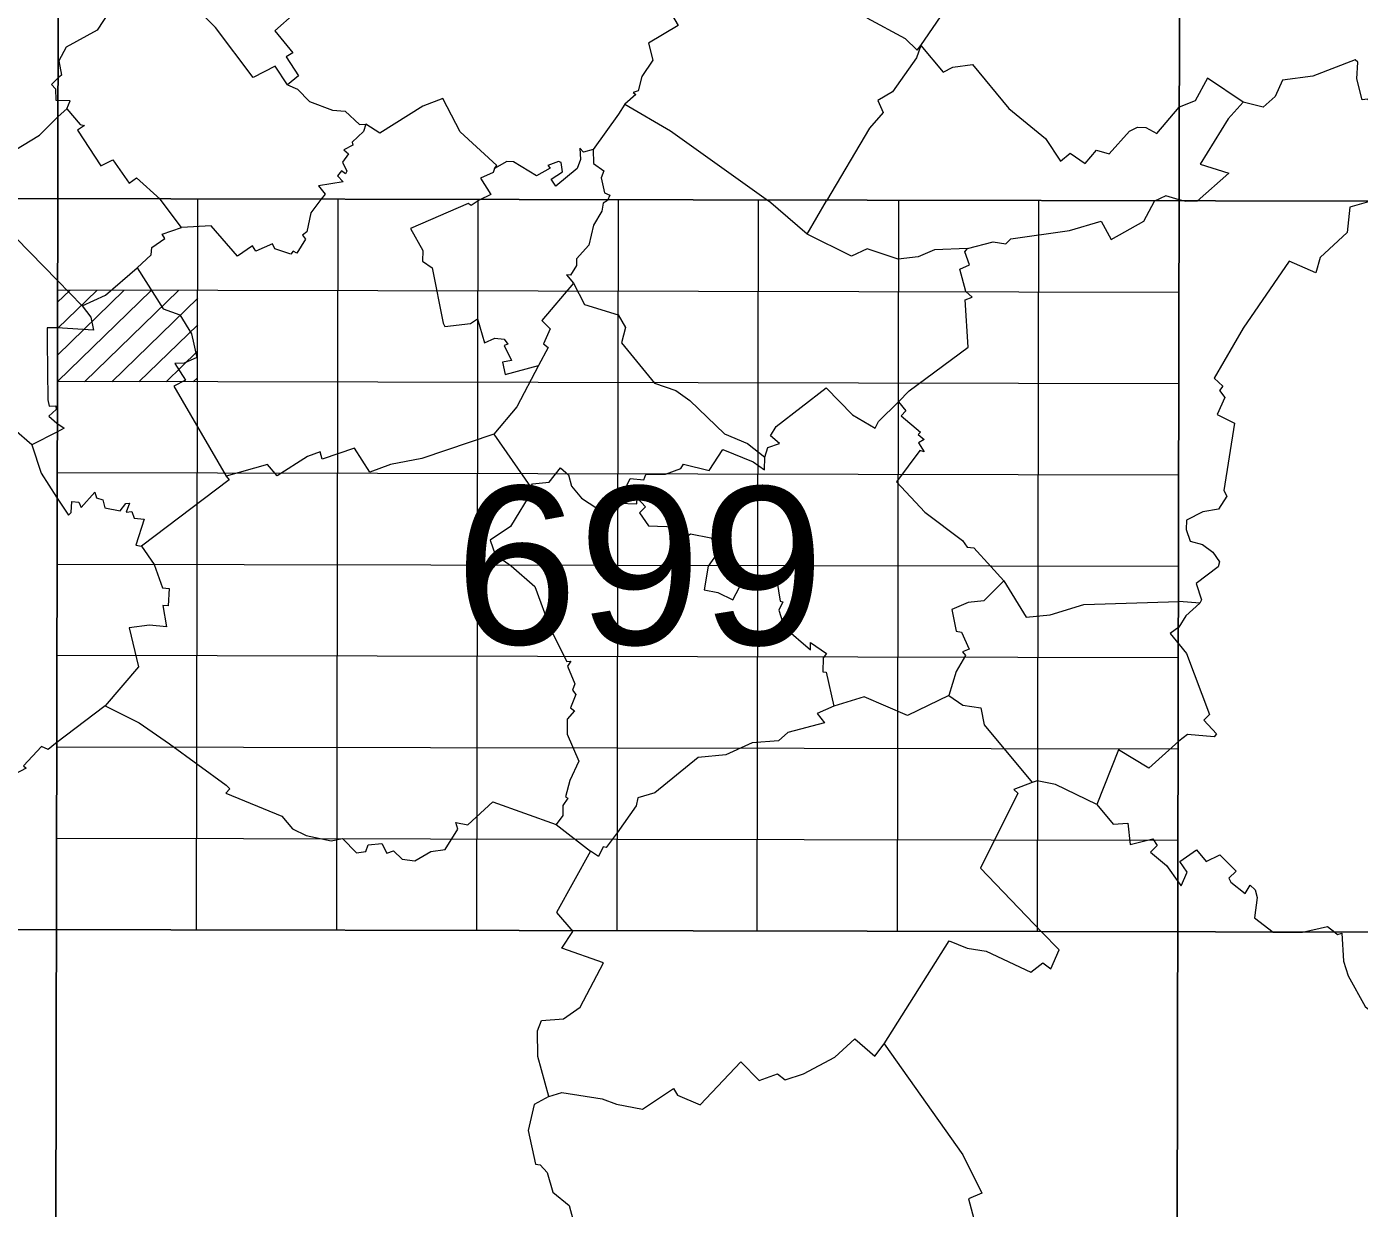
# Model space of a CAD drawing. Extents: x 483840 to 488445, y 4386047 to 4389027.
# Drawn here: x 488113.7 to 488278.3, y 4387929.6 to 4388075.6 of the extents above; entities that cross this region are included whole.
import ezdxf
from ezdxf.enums import TextEntityAlignment as Align

# ---------------------------------------------------------------- set-up
doc = ezdxf.new("R2010")
doc.units = 0
doc.header["$LTSCALE"] = 4
doc.linetypes.add('DOTTED', pattern=[1.5, 0.3, -1.2])
for name, color, linetype, lineweight in [('1', 7, 'Continuous', 13), ('2', 7, 'DOTTED', 13), ('3', 7, 'Continuous', 25)]:
    doc.layers.add(name, color=color, linetype=linetype, lineweight=lineweight)

msp = doc.modelspace()

# ---------------------------------------------------------------- linework, layer by layer
at = {"layer": '1', "lineweight": 25}
for p, q in [((488116.81, 4387693.08), (488117.86, 4388235.03)), ((488255.37, 4387692.81), (488256.42, 4388234.76)), ((487840.39, 4388054.9), (488394.63, 4388053.84)), ((487840.22, 4387964.58), (488394.46, 4387963.51))]:
    msp.add_line(p, q, dxfattribs=at)
at = {"layer": '1'}
for p, q in [((488134.66, 4387964), (488134.83, 4388054.32)), ((488151.98, 4387963.96), (488152.16, 4388054.29)), ((488169.3, 4387963.93), (488169.47, 4388054.25)), ((488186.62, 4387963.9), (488186.8, 4388054.22)), ((488203.94, 4387963.86), (488204.11, 4388054.19)), ((488221.26, 4387963.83), (488221.44, 4388054.15)), ((488238.58, 4387963.8), (488238.75, 4388054.12)), ((488117.47, 4388031.77), (488129.07, 4388043.03)), ((488117.48, 4388038.32), (488122.35, 4388043.05)), ((488117.48, 4388035.05), (488125.7, 4388043.04)), ((488256.06, 4388042.8), (488117.49, 4388043.07)), ((488117.49, 4388041.6), (488118.99, 4388043.05)), ((488120.84, 4388031.76), (488132.43, 4388043.03)), ((488124.19, 4388031.76), (488134.81, 4388042.07)), ((488127.55, 4388031.75), (488134.81, 4388038.8)), ((488130.91, 4388031.74), (488134.8, 4388035.53)), ((488256.04, 4388031.51), (488117.47, 4388031.77)), ((488134.26, 4388031.74), (488134.8, 4388032.25)), ((488256.01, 4388020.22), (488117.45, 4388020.49)), ((488255.99, 4388008.92), (488117.43, 4388009.19)), ((488255.97, 4387997.64), (488117.41, 4387997.91)), ((488255.95, 4387986.34), (488117.38, 4387986.61)), ((488255.93, 4387975.06), (488117.36, 4387975.32))]:
    msp.add_line(p, q, dxfattribs=at)
at = {"layer": '3', "lineweight": 13}
for p, q in [((488118.62, 4388065.5), (488117.55, 4388064.55)), ((488186.81, 4388064.83), (488183.68, 4388060.46)), ((488132.79, 4388050.82), (488130.17, 4388054.33)), ((488210.13, 4388050), (488205.35, 4388054.12)), ((488256.88, 4388054.05), (488256.07, 4388054.24)), ((488258.28, 4388054.06), (488256.88, 4388054.05)), ((488117.47, 4388044.28), (488120.53, 4388041.15)), ((488117.4, 4388025.51), (488114.31, 4388023.95)), ((488171.39, 4388025.26), (488175.92, 4388018.75)), ((488186.82, 4388016.75), (488186.71, 4388016.02)), ((488232.8, 4388008.93), (488234.39, 4388007.17)), ((488267.69, 4387963.74), (488271.33, 4387963.74))]:
    msp.add_line(p, q, dxfattribs=at)
for points in [[(488224.16, 4388073.31), (488232.08, 4388084.89), (488236.77, 4388089.94), (488243.11, 4388098.16), (488243.61, 4388098.08), (488244.5, 4388099.24)], [(488203.15, 4388093.53), (488204.09, 4388091.47), (488204.34, 4388088.81), (488205.76, 4388086.61), (488207.08, 4388086.98), (488207.24, 4388087.92), (488208.61, 4388087.09), (488208.37, 4388086.66), (488211.89, 4388084.4), (488213.38, 4388082.97), (488213.26, 4388081.36), (488211.98, 4388079.63), (488217.83, 4388077.1), (488217.47, 4388076.74), (488222.21, 4388074.18), (488223.72, 4388072.75), (488224.16, 4388073.31)], [(488194.89, 4388088.35), (488193.48, 4388087.75), (488192.38, 4388086.67), (488191.48, 4388084.47), (488192.27, 4388083.04), (488191.54, 4388080.29), (488194.16, 4388075.76), (488190.51, 4388073.6), (488191.05, 4388071.48), (488189.68, 4388069.49), (488189.21, 4388067.7), (488188.63, 4388067.51), (488188.94, 4388067.24), (488187.57, 4388066.06), (488186.81, 4388064.83)], [(488146.74, 4388085.23), (488147.74, 4388083.91), (488147.34, 4388083.64), (488148.25, 4388082.05), (488148.74, 4388080.16), (488148.38, 4388080.07), (488148.66, 4388079.24), (488146.48, 4388078.1), (488146.87, 4388077.34), (488144.33, 4388075.1), (488146.55, 4388072.39), (488145.73, 4388071.9), (488147.27, 4388069.55), (488145.91, 4388068.43)], [(488132.89, 4388079.04), (488131.89, 4388077.49), (488129.04, 4388079.3), (488128.21, 4388079.16), (488127.25, 4388079.67), (488127.13, 4388080.23), (488125.34, 4388079.76), (488122.37, 4388075.21), (488118.57, 4388073.12), (488117.67, 4388071.41), (488117.98, 4388069.64), (488117.58, 4388069.33)], [(488145.91, 4388068.43), (488144.36, 4388070.76), (488141.65, 4388069.34), (488137.02, 4388075.54), (488133.76, 4388078.8), (488132.89, 4388079.04)], [(488224.16, 4388073.31), (488223.62, 4388071.78), (488220.66, 4388067.59), (488218.85, 4388066.5), (488219.52, 4388065.02), (488217.81, 4388063.09), (488212.48, 4388054.11)], [(488224.16, 4388073.31), (488226.93, 4388070.01), (488228.11, 4388070.62), (488230.53, 4388070.98), (488235.04, 4388065.51), (488239.54, 4388061.81), (488241.4, 4388059.01), (488242.59, 4388059.99), (488244.45, 4388058.74), (488245.86, 4388060.38), (488247.43, 4388059.94), (488249.92, 4388062.71), (488250.91, 4388063.21), (488251.95, 4388063.16), (488253.33, 4388062.43), (488256.07, 4388065.68)], [(488288.55, 4388073.59), (488288.77, 4388072.53), (488288.24, 4388070.83), (488287.22, 4388070.33), (488284.97, 4388070.3), (488284.24, 4388069.6), (488283.36, 4388066.16), (488283.52, 4388063.73), (488280.6, 4388065.33), (488279.34, 4388066.69), (488278.69, 4388066.6), (488278.04, 4388069.18), (488278.13, 4388071.25), (488277.8, 4388071.55), (488272.59, 4388069.5), (488268.84, 4388069.02), (488267.93, 4388067.01), (488266.45, 4388065.68), (488263.99, 4388066.32)], [(488117.58, 4388069.33), (488116.75, 4388068.49), (488117.24, 4388067.95), (488117.29, 4388066.54), (488117.56, 4388066.5)], [(488263.99, 4388066.32), (488259.59, 4388069.27), (488258.07, 4388066.48), (488256.07, 4388065.68)], [(488145.91, 4388068.43), (488147.15, 4388067.91), (488148.61, 4388066.37), (488151.45, 4388065.3), (488153.03, 4388065.2), (488154.8, 4388063.56), (488155.59, 4388063.57)], [(488118.62, 4388065.5), (488119.07, 4388066.47), (488117.56, 4388066.5)], [(488171.48, 4388058.11), (488171.75, 4388058.48), (488167.24, 4388062.63), (488165.08, 4388066.76), (488162.63, 4388065.79), (488157.3, 4388062.49), (488155.59, 4388063.57)], [(488187.57, 4388066.06), (488193.23, 4388062.78), (488205.35, 4388054.12)], [(488263.99, 4388066.32), (488262.12, 4388064.23), (488258.65, 4388058.66), (488262.23, 4388057.55), (488258.28, 4388054.06)], [(488105.62, 4388057.01), (488108.78, 4388059.1), (488111.28, 4388059.81), (488115.25, 4388062.24), (488117.55, 4388064.55)], [(488118.62, 4388065.5), (488120.3, 4388063.54), (488120.83, 4388063.43), (488119.96, 4388062.86), (488122.82, 4388058.43), (488124.32, 4388059.18), (488126.35, 4388056.3), (488127.23, 4388056.95), (488130.17, 4388054.33)], [(488155.59, 4388063.57), (488155.3, 4388062.66), (488153.91, 4388061.36), (488153.98, 4388061.01), (488152.87, 4388060.4), (488153.43, 4388059.91), (488152.68, 4388058.88), (488153.23, 4388057.77), (488153.09, 4388057.45), (488152.57, 4388057.82), (488152.08, 4388057.21), (488152.8, 4388056.46), (488149.74, 4388055.97), (488150.55, 4388054.95), (488150.02, 4388054.26)], [(488183.68, 4388060.46), (488182.49, 4388060.14), (488182.04, 4388060.6), (488182.11, 4388059.22), (488181.69, 4388058.11), (488179.07, 4388055.92), (488178.5, 4388056.78), (488179.9, 4388057.69), (488179.71, 4388058.84), (488179.4, 4388058.99), (488178.08, 4388058.46), (488178.37, 4388058.14), (488176.67, 4388057.2), (488173.84, 4388058.94), (488173.01, 4388058.96), (488171.48, 4388058.11)], [(488183.68, 4388060.46), (488183.71, 4388058.72), (488184.97, 4388057.82), (488184.67, 4388056.97), (488185.08, 4388055.09), (488185.74, 4388054.82), (488185.45, 4388054.15)], [(488171.48, 4388058.11), (488171.33, 4388057.61), (488169.77, 4388056.93), (488171.03, 4388054.88), (488169.58, 4388054.2)], [(488107.11, 4388054.42), (488109.86, 4388050.8), (488110.66, 4388051.29), (488117.47, 4388044.28)], [(488150.02, 4388054.26), (488148.79, 4388052.64), (488148.31, 4388050.3), (488147.76, 4388049.87), (488148.11, 4388049.39), (488147.05, 4388047.65), (488146.6, 4388047.89), (488146.3, 4388047.54), (488144.32, 4388048.17), (488144.07, 4388048.78), (488141.99, 4388047.89), (488141.56, 4388048.55), (488139.71, 4388047.28), (488136.46, 4388051.02), (488132.79, 4388050.82)], [(488169.58, 4388054.2), (488168.61, 4388053.52), (488168.24, 4388053.77), (488161.12, 4388050.7), (488162.62, 4388047.96), (488162.6, 4388046.67), (488163.79, 4388045.83), (488165.14, 4388038.99), (488165.35, 4388038.59), (488168.52, 4388038.96), (488169.39, 4388039.53), (488170.26, 4388036.57), (488171.51, 4388037.15), (488172.67, 4388037.03), (488173.11, 4388036.39), (488172.68, 4388036.24), (488173.6, 4388034.39), (488172.46, 4388034.16), (488172.78, 4388032.66), (488176.93, 4388033.77)], [(488185.45, 4388054.15), (488184.91, 4388053.81), (488184.74, 4388052.83), (488183.71, 4388051.12), (488183.12, 4388048.62), (488181.62, 4388046.96), (488181.6, 4388046.13), (488180.87, 4388044.92), (488180.36, 4388044.97), (488181.26, 4388043.92)], [(488229.93, 4388048.24), (488225.84, 4388048.06), (488223.81, 4388047.18), (488221.37, 4388046.92), (488217.51, 4388048.17), (488215.6, 4388047.28), (488210.13, 4388050), (488212.48, 4388054.11)], [(488229.93, 4388048.24), (488233.08, 4388049.05), (488234.65, 4388048.81), (488235.28, 4388049.42), (488242.51, 4388050.44), (488246.42, 4388051.58), (488247.67, 4388049.32), (488251.69, 4388051.58), (488253.01, 4388054.06)], [(488256.07, 4388054.24), (488254.42, 4388054.73), (488253.01, 4388054.06)], [(488279.74, 4388054.07), (488277.15, 4388053.33), (488276.81, 4388050.18), (488273.51, 4388047.1), (488272.95, 4388045.22), (488269.67, 4388046.65), (488263.99, 4388038.38), (488260.4, 4388032.18), (488261.46, 4388031.23), (488261.06, 4388030.69), (488261.7, 4388029.79), (488260.78, 4388027.72), (488262.93, 4388026.65), (488261.59, 4388018.33), (488261.98, 4388017.63), (488260.94, 4388015.99), (488258.99, 4388015.69), (488256.96, 4388014.65), (488256.92, 4388013.5), (488257.42, 4388012.07), (488258.95, 4388011.64), (488260.25, 4388010.69), (488261.06, 4388009.51), (488260.9, 4388008.89)], [(488127.31, 4388045.83), (488129.07, 4388047.45), (488129.14, 4388048.33), (488130.76, 4388049.45), (488130.42, 4388050.01), (488132.79, 4388050.82)], [(488221.38, 4388029.27), (488222.72, 4388030.64), (488229.99, 4388036.01), (488229.63, 4388041.89), (488230.5, 4388042.21), (488229.73, 4388042.92), (488228.96, 4388045.65), (488230.18, 4388046.19), (488229.59, 4388047.79), (488229.93, 4388048.24)], [(488120.53, 4388041.15), (488123.42, 4388042.44), (488127.31, 4388045.83)], [(488127.31, 4388045.83), (488130.56, 4388040.76), (488132.6, 4388040.01), (488134.04, 4388037.68), (488134.72, 4388034.76), (488133.15, 4388034.06), (488131.99, 4388034.01), (488133.29, 4388031.97), (488131.84, 4388031.22), (488138.33, 4388020.09)], [(488181.26, 4388043.92), (488177.31, 4388039.33), (488178.34, 4388038.31), (488177.52, 4388036.43), (488178.12, 4388035.99), (488176.93, 4388033.77)], [(488181.26, 4388043.92), (488182.6, 4388041.29), (488186.76, 4388040.03)], [(488120.53, 4388041.15), (488121.62, 4388039.75), (488121.92, 4388038.12), (488117.45, 4388038.41)], [(488186.76, 4388040.03), (488187.67, 4388038.48), (488187.18, 4388036.57), (488191.23, 4388031.59), (488193.87, 4388030.66), (488195.61, 4388029.44), (488199.89, 4388025.3), (488202.73, 4388024.11), (488204.88, 4388022.42)], [(488117.45, 4388038.41), (488116.21, 4388038.43), (488116.2, 4388036.77), (488116.29, 4388029.54), (488116.47, 4388028.73), (488117.26, 4388028.78), (488117.33, 4388028.33), (488116.43, 4388027.49), (488117.4, 4388026.64)], [(488176.93, 4388033.77), (488174.22, 4388028.65), (488171.39, 4388025.26)], [(488204.88, 4388022.42), (488205.25, 4388023.64), (488206.68, 4388024.12), (488205.6, 4388025.06), (488206.3, 4388026.21), (488212.47, 4388031.02), (488215.71, 4388027.66), (488218.52, 4388026), (488218.92, 4388026.86), (488221.38, 4388029.27)], [(488221.38, 4388029.27), (488222.3, 4388028.15), (488221.74, 4388027.56), (488224.13, 4388025.52), (488223.82, 4388025.23), (488224.58, 4388024.63), (488223.88, 4388024.2), (488224.55, 4388023.11), (488224.05, 4388023.25), (488221.14, 4388019.37), (488224.66, 4388015.62), (488229.3, 4388012.13), (488229.9, 4388011.32), (488230.71, 4388011.25), (488232.8, 4388008.93)], [(488117.4, 4388026.64), (488118.31, 4388026), (488117.4, 4388025.51)], [(488114.31, 4388023.95), (488112.13, 4388025.87), (488110.71, 4388025.43)], [(488171.39, 4388025.26), (488162.51, 4388022.26), (488158.61, 4388021.55), (488156.06, 4388020.57), (488154.2, 4388023.55), (488150.2, 4388022.17), (488149.96, 4388023.09), (488148.38, 4388022.53), (488144.63, 4388020.13), (488143.43, 4388021.54), (488138.33, 4388020.09)], [(488114.31, 4388023.95), (488115.45, 4388020.46), (488117.36, 4388017.48)], [(488186.82, 4388016.75), (488188.25, 4388019.79), (488189.95, 4388019.63), (488190.16, 4388020.29), (488192.6, 4388020.32), (488194.52, 4388021.02), (488194.83, 4388021.57), (488198.01, 4388020.79), (488199.7, 4388023.38), (488203.42, 4388021.84), (488204.83, 4388020.87), (488204.88, 4388022.42)], [(488175.92, 4388018.75), (488176.16, 4388019.13), (488178.22, 4388019.35), (488179.65, 4388021.1), (488180.63, 4388020.24), (488181.01, 4388018.86), (488182.22, 4388017.35), (488185.06, 4388015.52), (488186.71, 4388016.02)], [(488138.33, 4388020.09), (488138.71, 4388019.65), (488127.85, 4388011.42), (488129.44, 4388009.16)], [(488117.36, 4388017.48), (488118.83, 4388015.27), (488119.18, 4388015.58), (488119.27, 4388016.97), (488120.13, 4388016.88), (488120.4, 4388016.2), (488122.08, 4388018.1), (488122.29, 4388017.4), (488123.08, 4388017.17), (488123.32, 4388016.19), (488125.21, 4388015.82), (488125.92, 4388016.71), (488126.4, 4388016.76), (488125.96, 4388015.66), (488126.69, 4388015.71), (488126.94, 4388014.89), (488128.18, 4388014.76), (488127.16, 4388011.57), (488127.85, 4388011.42)], [(488175.92, 4388018.75), (488176.23, 4388018.4), (488173.44, 4388013.85), (488170.93, 4388012.18), (488171.58, 4388010.4), (488173.54, 4388009.02)], [(488186.82, 4388016.75), (488189.06, 4388016.67), (488189.09, 4388017.42), (488190.15, 4388016.31), (488189.4, 4388015.54), (488190.5, 4388013.97), (488193.89, 4388013.81), (488195.23, 4388012.63), (488195.68, 4388012.98), (488198.19, 4388012.45), (488199.37, 4388011.07), (488197.86, 4388008.97)], [(488129.44, 4388009.16), (488130.44, 4388006.28), (488131.28, 4388006.22), (488131.14, 4388004.07), (488130.51, 4388004.1), (488130.95, 4388001.47), (488128.84, 4388001.67), (488126.34, 4388001.34), (488127.5, 4387996.51), (488123.37, 4387991.71), (488117.24, 4387987.06)], [(488173.54, 4388009.02), (488176.47, 4388006.47), (488178.39, 4388001.19), (488180.4, 4387997.2), (488180.9, 4387997.22), (488180.5, 4387996.61), (488181.39, 4387994.43), (488181.12, 4387993.66), (488181.54, 4387993.11), (488180.89, 4387991.47), (488181.36, 4387991.09), (488180.47, 4387990.05), (488180.46, 4387988.21), (488181.88, 4387984.89), (488180.78, 4387982.47), (488180.25, 4387980.45), (488180.53, 4387980.28), (488179.91, 4387979.41), (488179.93, 4387978.14), (488179.08, 4387977.04)], [(488197.86, 4388008.97), (488197.38, 4388006.04), (488199.08, 4388005.71), (488200.94, 4388004.81), (488202.62, 4388008.04), (488205.35, 4388007.24), (488205.68, 4388007.43), (488205.71, 4388006.96), (488206.36, 4388007.2), (488206.76, 4388004.63), (488207.11, 4388004.56), (488206.63, 4388003.52), (488207.28, 4388001.43), (488210.52, 4387998.63), (488210.53, 4387999.52), (488212.48, 4387998.17), (488212.08, 4387997.62), (488212.03, 4387995.9), (488212.44, 4387995.86), (488213.41, 4387991.65)], [(488260.9, 4388008.89), (488258.17, 4388006.81), (488258.83, 4388004.79), (488258.62, 4388004.38), (488256.06, 4388004.6)], [(488234.39, 4388007.17), (488231.93, 4388004.69), (488230, 4388004.48), (488227.97, 4388003.62), (488228.5, 4388000.92), (488229.18, 4388000.83), (488230.14, 4387998.7), (488229.31, 4387998.4), (488229.67, 4387997.92), (488228.5, 4387995.95), (488227.62, 4387992.98)], [(488234.39, 4388007.17), (488237.15, 4388002.68), (488240.14, 4388002.95), (488244.29, 4388004.22), (488256.06, 4388004.6)], [(488258.62, 4388004.38), (488256.89, 4388002.83), (488256.05, 4388001.43)], [(488256.05, 4388001.43), (488254.98, 4388000.64), (488256.06, 4387999.3)], [(488256.06, 4387999.3), (488256.98, 4387998.19), (488259.81, 4387990.65), (488259.11, 4387989.94), (488260.7, 4387988.23), (488260.38, 4387987.87), (488257.09, 4387988.16), (488256.04, 4387987.33)], [(488123.37, 4387991.71), (488127.59, 4387989.62), (488131.32, 4387987.01), (488138.33, 4387981.91), (488138.76, 4387981.46), (488138.29, 4387980.9), (488145.2, 4387978.06), (488146.53, 4387976.51), (488148.21, 4387975.69), (488151.31, 4387975.04), (488152.7, 4387975.32), (488154.43, 4387973.53), (488155.59, 4387973.72), (488155.89, 4387974.54), (488157.54, 4387974.7), (488158.18, 4387973.5), (488158.98, 4387973.8), (488160.06, 4387972.78), (488161.62, 4387972.55), (488163.63, 4387973.71), (488165.37, 4387973.95), (488166.93, 4387976.46), (488166.72, 4387977.3), (488168.2, 4387977.02), (488171.28, 4387979.84), (488179.08, 4387977.04), (488183.36, 4387973.73)], [(488213.41, 4387991.65), (488211.35, 4387990.74), (488212.26, 4387989.62), (488207.72, 4387988.42), (488206.56, 4387987.37), (488203.33, 4387987.14), (488200.05, 4387985.64), (488196.64, 4387985.32), (488191.28, 4387980.96), (488189.19, 4387980.33), (488189, 4387979.33), (488186.62, 4387976.01)], [(488227.62, 4387992.98), (488222.51, 4387990.52), (488217.14, 4387992.83), (488213.41, 4387991.65)], [(488227.62, 4387992.98), (488229.35, 4387991.81), (488231.57, 4387991.47), (488231.97, 4387989.37), (488237.92, 4387982.22)], [(488117.24, 4387987.06), (488116.33, 4387986.31), (488115.51, 4387986.7), (488113.29, 4387984.3), (488113.61, 4387984), (488111.42, 4387982.86), (488112.23, 4387982.23), (488111.12, 4387980.96), (488109.82, 4387979.77), (488109.21, 4387980.11), (488105.64, 4387976.65), (488103.88, 4387973.11), (488101.28, 4387969.37), (488094.73, 4387966.18), (488091.2, 4387965.77)], [(488256.04, 4387987.33), (488252.31, 4387983.99), (488248.56, 4387986.29), (488245.88, 4387979.5)], [(488237.92, 4387982.22), (488235.66, 4387981.36), (488236.14, 4387980.92), (488231.52, 4387971.66), (488239.07, 4387963.76)], [(488245.88, 4387979.5), (488240.79, 4387981.98), (488238.51, 4387982.46), (488237.92, 4387982.22)], [(488245.88, 4387979.5), (488247.93, 4387977.08), (488249.73, 4387977.22), (488250.03, 4387974.56), (488252.82, 4387975.26), (488253.37, 4387974.43), (488252.52, 4387973.61), (488254.51, 4387971.97), (488256.04, 4387969.82)], [(488186.62, 4387976.01), (488185.29, 4387974.21), (488184.9, 4387974.3), (488184.31, 4387973.1), (488183.36, 4387973.73)], [(488183.36, 4387973.73), (488179.15, 4387966.15), (488181.17, 4387963.84)], [(488256.04, 4387969.82), (488256.34, 4387969.45), (488257.08, 4387971.17), (488256.15, 4387972.47), (488258.21, 4387973.93), (488259.42, 4387972.49), (488261.09, 4387973.28), (488263.13, 4387971.26), (488262.22, 4387970.43), (488262.44, 4387969.92), (488264.23, 4387968.52), (488264.86, 4387969.55), (488265.46, 4387968.99), (488265.72, 4387968.02), (488265.38, 4387965.53), (488267.69, 4387963.74)], [(488178.2, 4387943.45), (488176.85, 4387948.36), (488176.79, 4387951.54), (488177.28, 4387952.81), (488179.99, 4387953.05), (488182.07, 4387954.46), (488184.96, 4387959.95), (488179.81, 4387961.76), (488181.17, 4387963.84)], [(488219.63, 4387949.94), (488227.65, 4387962.66), (488229.86, 4387961.77), (488232.24, 4387961.39), (488237.76, 4387958.79), (488239.21, 4387959.93), (488240.21, 4387959.21), (488241.25, 4387961.55), (488239.07, 4387963.76)], [(488271.33, 4387963.74), (488274.39, 4387964.42), (488275.3, 4387963.75)], [(488275.3, 4387963.75), (488275.62, 4387963.45), (488276.16, 4387963.61), (488276.39, 4387960.16), (488276.97, 4387958.36), (488279.07, 4387954.56), (488285, 4387949.72), (488280.48, 4387943.33), (488288.28, 4387938.72), (488309.3, 4387930.19), (488310.26, 4387930.2)], [(488186.55, 4387942.48), (488189.76, 4387941.87), (488193.58, 4387944.44), (488194.09, 4387943.58), (488196.9, 4387942.41), (488201.9, 4387947.7), (488204.18, 4387945.4), (488206.45, 4387946.25), (488207.4, 4387945.49), (488209.64, 4387946.25), (488213.52, 4387948.28), (488216.02, 4387950.57), (488218.47, 4387948.41), (488219.63, 4387949.94)], [(488219.63, 4387949.94), (488229.33, 4387936.23), (488231.71, 4387931.5), (488230.04, 4387930.79), (488231.71, 4387924.59), (488234.49, 4387924.75), (488234.93, 4387924.25), (488236.73, 4387918.59)], [(488178.2, 4387943.45), (488179.78, 4387943.91), (488184.8, 4387943.16), (488186.55, 4387942.48)], [(488178.2, 4387943.45), (488176.36, 4387942.46), (488175.62, 4387939.22), (488176.53, 4387935.07), (488177.12, 4387934.97), (488177.98, 4387934.02), (488178.69, 4387931.63), (488180.72, 4387929.96), (488181.17, 4387928.28), (488179.07, 4387924.47), (488176.96, 4387922.42), (488174.67, 4387921.61), (488172.51, 4387918.7)]]:
    msp.add_lwpolyline(points, dxfattribs=at)

# ---------------------------------------------------------------- texts
at = {"layer": '2', "width": 1.05}
msp.add_text('699', height=19.5, rotation=359.889, dxfattribs=at).set_placement((488189.39, 4387999.3), align=Align.CENTER)

doc.saveas('drawing.dxf')
